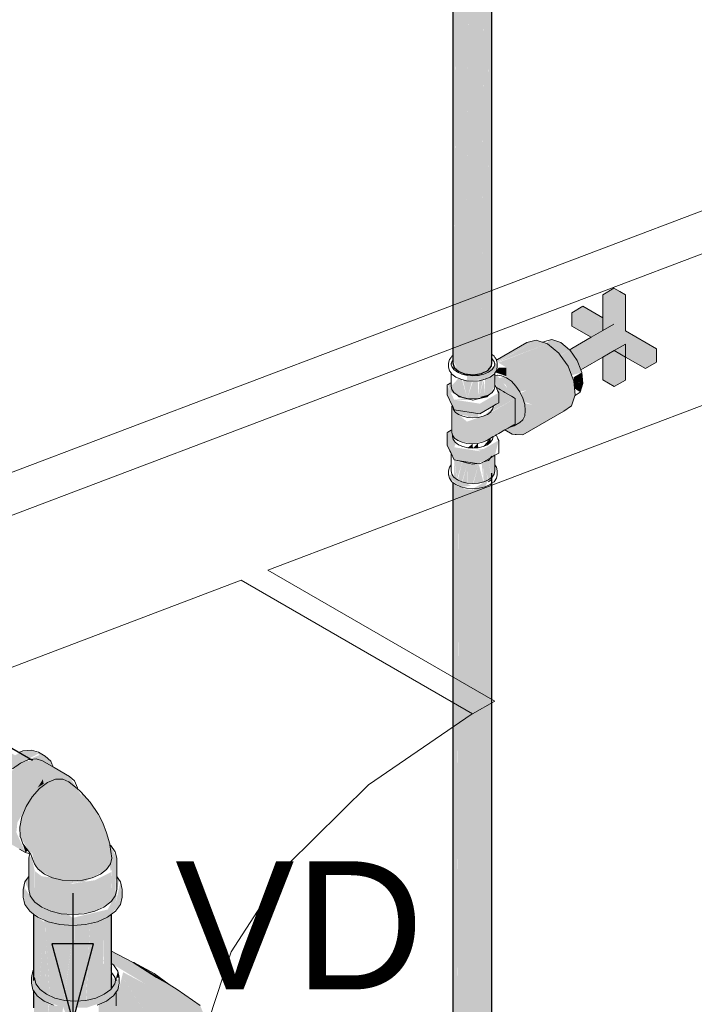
# Model space of a CAD drawing. Header units: millimetres. Extents: x 567 to 934, y -1 to 364.
# Tile 586 of 656: x 759.69 to 760.75, y 67.69 to 69.23. Entities that reach past the tile are written whole.
import ezdxf

# ---------------------------------------------------------------- set-up
doc = ezdxf.new("R2010")
doc.units = ezdxf.units.MM
doc.header["$MEASUREMENT"] = 0
doc.linetypes.add('NULL', pattern=[0])
for name, color, linetype, lineweight in [('A-ANNO-SYMB', 7, 'Continuous', 9), ('A-WALL', 7, 'Continuous', 25), ('AF-Condutos', 140, 'Continuous', 25), ('AF-Conexões', 152, 'Continuous', 18), ('AF-Registro', 253, 'Continuous', 18), ('AF-Sentido conduto', 140, 'Continuous', 30), ('ARQ-ESQUAD', 7, 'Continuous', 25), ('C-PROP-LINE', 7, 'Continuous', 25), ('Textos', 7, 'Continuous', 9)]:
    doc.layers.add(name, color=color, linetype=linetype, lineweight=lineweight)
doc.styles.add('Arial', font='arial.ttf')

msp = doc.modelspace()

# ---------------------------------------------------------------- hatches: boundary and pattern name
at = {"layer": 'AF-Condutos', "linetype": 'Continuous'}
for points in [[(760.3686, 68.6996), (760.3776, 68.6819), (760.3776, 70.3299), (760.3707, 68.7086), (760.3706, 70.3361)], [(760.4288, 68.6899), (760.4288, 70.3379), (760.4231, 68.713), (760.423, 70.3313), (760.4131, 68.6787)], [(760.3686, 70.3259), (760.3686, 68.6954), (760.3706, 70.3248)], [(760.3707, 68.7086), (760.3775, 70.322), (760.3706, 70.3251)], [(760.3776, 68.6819), (760.3882, 68.6779), (760.3882, 70.3259)], [(760.3776, 70.3218), (760.3776, 68.6819), (760.3882, 70.3173)], [(760.4008, 68.6768), (760.4008, 70.3248), (760.3882, 68.6781)], [(760.4008, 68.6768), (760.4131, 68.6787), (760.4131, 70.3267)], [(760.4229, 70.3223), (760.4131, 70.32), (760.4131, 68.6787)], [(760.4231, 68.7111), (760.4287, 70.3255), (760.423, 70.3212)], [(760.4288, 68.6899), (760.4294, 70.326), (760.4288, 70.3255)], [(760.4294, 68.6972), (760.4294, 70.326), (760.4288, 68.7126)], [(760.3882, 70.3176), (760.3882, 68.6779), (760.4007, 70.3163)], [(760.4131, 70.3195), (760.4008, 70.3185), (760.4008, 68.6768)], [(757.9085, 69.1161), (757.8929, 69.1175), (757.875, 69.1093), (757.8579, 69.093), (759.6615, 68.0516), (757.953, 69.0631), (759.6786, 68.068), (757.9342, 69.0932), (759.6966, 68.0761)], [(757.9085, 69.1161), (757.9363, 69.0999), (759.7121, 68.0747)], [(757.9342, 69.0932), (759.6649, 68.0761), (759.6966, 68.0761)], [(760.4294, 66.2752), (760.4294, 68.5232), (760.4288, 66.2935)], [(760.3686, 66.2735), (760.3707, 66.2902), (760.3706, 68.5141)], [(760.3686, 66.2734), (760.3706, 68.5071), (760.3686, 68.5086)], [(760.3706, 66.2717), (760.3776, 66.2599), (760.4008, 66.2548), (760.4011, 66.313), (760.4008, 68.5028), (760.3885, 66.3035), (760.3882, 68.5039), (760.3777, 66.2954), (760.3776, 68.5079)], [(760.4134, 66.3223), (760.4131, 68.5047), (760.4008, 66.2548), (760.423, 66.2613), (760.423, 68.5093)], [(760.423, 66.2613), (760.4288, 66.2679), (760.4288, 68.5159)], [(760.423, 66.2613), (760.4232, 66.3296), (760.423, 68.5093)], [(760.4288, 66.2679), (760.4294, 68.5074), (760.4288, 68.5069)], [(760.3706, 68.5064), (760.3707, 66.2902), (760.3775, 68.5019)], [(760.3776, 68.5026), (760.3777, 66.2954), (760.3882, 68.4986)], [(760.3882, 68.498), (760.3885, 66.3035), (760.4008, 68.4971)], [(760.4131, 68.4999), (760.4008, 68.499), (760.4011, 66.313)], [(760.423, 68.5028), (760.4131, 68.5005), (760.4134, 66.3223)], [(760.4288, 68.5062), (760.423, 68.5037), (760.4232, 66.3296)], [(759.7308, 67.8257), (759.7317, 67.8368), (759.7178, 67.8492)], [(759.7138, 67.6709), (759.7186, 67.6669), (759.7253, 67.6497), (759.753, 67.638), (759.753, 67.8193), (759.752, 67.8195), (759.739, 67.7078), (759.7515, 67.6916), (759.7383, 67.6947), (759.7341, 67.6648), (759.7317, 67.8254), (759.7308, 67.8257), (759.7227, 67.7194), (759.7317, 67.699), (759.7216, 67.7062), (759.7261, 67.7647), (759.7182, 67.832), (759.7144, 67.8349), (759.7141, 67.7515), (759.7162, 67.7285)], [(759.7261, 67.7647), (759.7306, 67.8227), (759.7182, 67.832)], [(759.8354, 67.7191), (759.8355, 67.8348), (759.8228, 67.8274), (759.8226, 67.7837), (759.8247, 67.7104), (759.8324, 67.7162), (759.8341, 67.7591)], [(759.7388, 67.7079), (759.7324, 67.8242), (759.7318, 67.8253)], [(759.7341, 67.6648), (759.7389, 67.7064), (759.7318, 67.8253)], [(759.739, 67.7078), (759.752, 67.8195), (759.7323, 67.8251)], [(759.753, 67.6374), (759.7769, 67.8172), (759.7532, 67.819)], [(759.7602, 67.6893), (759.7782, 67.6472), (759.7782, 67.8175), (759.777, 67.8175), (759.7616, 67.7007), (759.7652, 67.6889)], [(759.7863, 67.6987), (759.8014, 67.8193), (759.7783, 67.8176), (759.7782, 67.6993)], [(759.7956, 67.7005), (759.8022, 67.8206), (759.8015, 67.8204), (759.7864, 67.6998)], [(759.8028, 67.701), (759.8028, 67.8207), (759.8023, 67.8206), (759.7959, 67.7005)], [(759.8223, 67.7091), (759.8226, 67.8273), (759.8028, 67.8207), (759.8028, 67.7022)], [(759.8242, 67.71), (759.8226, 67.7678), (759.8226, 67.7093)]]:
    msp.add_hatch(color=151, dxfattribs=at).paths.add_polyline_path(points)
at = {"layer": 'AF-Conexões', "linetype": 'Continuous'}
for points in [[(759.6463, 67.9561), (759.639, 67.9833), (759.6463, 68.0191), (759.6663, 68.0537), (759.6936, 68.0708), (759.7208, 68.0852), (759.7408, 68.0736), (759.7321, 68.0817), (759.7105, 68.0912), (759.6973, 68.0899), (759.6691, 68.0736), (759.6559, 68.0597), (759.6446, 68.0431), (759.6359, 68.0251), (759.6305, 68.0067), (759.6286, 67.9893), (759.6359, 67.9621)], [(759.6593, 67.9555), (759.7012, 67.9313), (759.687, 67.9626), (759.6886, 67.9781), (759.7012, 68.0104), (759.7229, 68.0375), (759.7021, 68.0031), (759.6956, 67.9868), (759.6924, 67.9709), (759.6929, 67.9565), (759.7077, 67.9311), (759.7287, 67.9299), (759.7107, 67.9353), (759.7151, 67.9138), (759.7212, 67.9052), (759.7435, 67.892), (759.7265, 67.8942), (759.7711, 67.8836), (759.7932, 67.8855), (759.8279, 67.9047), (759.836, 67.9226), (759.8328, 67.9432), (759.8219, 67.9774), (759.8022, 68.0097), (759.7876, 68.0249), (759.7898, 68.0182), (759.7698, 68.05), (759.746, 68.0638), (759.7178, 68.0773), (759.6936, 68.0708), (759.6693, 68.0493), (759.6516, 68.0186), (759.6405, 67.9871), (759.6431, 67.9682)], [(759.7447, 68.0645), (759.7408, 68.0736), (759.7235, 68.0836), (759.7051, 68.0761)], [(759.7462, 68.0621), (759.7279, 68.0742), (759.7178, 68.0773)], [(759.6967, 67.9943), (759.7051, 68.0761), (759.6894, 68.0641)], [(759.7229, 68.0375), (759.7012, 68.0104), (759.6886, 67.9781)], [(759.7283, 68.0454), (759.7204, 68.0326), (759.7296, 68.0385)], [(759.7051, 67.9344), (759.6969, 67.945), (759.7012, 67.9313)], [(759.8344, 67.942), (759.8344, 67.9149), (759.8235, 67.9502), (759.8344, 67.9025), (759.8412, 67.912)], [(759.8436, 67.8738), (759.8436, 67.9222), (759.8344, 67.942), (759.8412, 67.912), (759.8358, 67.9045), (759.8344, 67.8541), (759.8412, 67.8636), (759.8425, 67.8952)], [(759.7064, 67.8738), (759.7077, 67.8955), (759.7087, 67.8636), (759.7156, 67.854), (759.7156, 67.9024), (759.7107, 67.9256), (759.7064, 67.9222)], [(759.847, 67.8889), (759.8436, 67.8937), (759.8412, 67.8636), (759.8295, 67.8423), (759.775, 67.8293), (759.7204, 67.8423), (759.7138, 67.8566), (759.7115, 67.8512), (759.7004, 67.8623), (759.7004, 67.8854), (759.6978, 67.8738), (759.7004, 67.8503), (759.7081, 67.8396), (759.7364, 67.8233), (759.755, 67.8188), (759.775, 67.8173), (759.7949, 67.8188), (759.8136, 67.8233), (759.8295, 67.8303), (759.8495, 67.8503), (759.8521, 67.8618), (759.8495, 67.8854), (759.8418, 67.8516)], [(759.7064, 67.8933), (759.7004, 67.8854), (759.7064, 67.8726)], [(759.7077, 67.8958), (759.7064, 67.8738), (759.7087, 67.8636)], [(759.8093, 67.888), (759.775, 67.8827), (759.7265, 67.8942), (759.7161, 67.9021), (759.7156, 67.854), (759.7407, 67.8396), (759.775, 67.8343), (759.8093, 67.8396), (759.8344, 67.8541), (759.8354, 67.9009)], [(759.7004, 67.8751), (759.7004, 67.8623), (759.7115, 67.8512), (759.7138, 67.8565)], [(759.7139, 67.8564), (759.7204, 67.8423), (759.775, 67.8293), (759.7677, 67.8348), (759.7279, 67.8452)]]:
    msp.add_hatch(color=161, dxfattribs=at).paths.add_polyline_path(points)
at = {"layer": 'AF-Registro', "linetype": 'Continuous'}
for points in [[(760.6025, 68.7456), (760.5509, 68.7158), (760.5685, 68.6844), (760.6205, 68.7144), (760.669, 68.6864), (760.6864, 68.6964), (760.6864, 68.7172), (760.6379, 68.7452), (760.6379, 68.8012), (760.6199, 68.8116), (760.6025, 68.8016)], [(760.6025, 68.7656), (760.5714, 68.7836), (760.554, 68.7736), (760.6025, 68.7604)], [(760.6025, 68.7456), (760.6199, 68.7556), (760.554, 68.7736), (760.554, 68.7632), (760.6025, 68.7248)], [(760.5873, 68.7369), (760.554, 68.7632), (760.554, 68.7528), (760.5845, 68.7352)], [(760.4508, 68.5912), (760.4612, 68.5839), (760.4776, 68.5829), (760.5417, 68.6199), (760.5538, 68.6284), (760.4953, 68.6079), (760.4934, 68.6297), (760.483, 68.6318), (760.4669, 68.659), (760.4522, 68.672), (760.4533, 68.647), (760.4559, 68.6455), (760.4641, 68.662), (760.473, 68.6501), (760.4844, 68.6529), (760.5575, 68.6667), (760.5485, 68.6899), (760.5362, 68.7073), (760.5163, 68.725), (760.4394, 68.6957), (760.4522, 68.688), (760.4522, 68.6745), (760.4355, 68.6701), (760.4508, 68.6613), (760.4593, 68.6435), (760.4653, 68.6401), (760.4657, 68.6005)], [(760.4987, 68.7309), (760.4369, 68.6988), (760.4375, 68.6963)], [(760.4369, 68.6988), (760.4987, 68.7309), (760.4841, 68.7271)], [(760.4987, 68.7309), (760.4376, 68.6957), (760.5163, 68.725)], [(760.5143, 68.7267), (760.5234, 68.7192), (760.5371, 68.727), (760.523, 68.7317)], [(760.5362, 68.7073), (760.5511, 68.7154), (760.5371, 68.727), (760.5234, 68.7192)], [(760.6205, 68.7144), (760.6025, 68.7248), (760.6205, 68.6584), (760.6379, 68.6684), (760.6379, 68.7244)], [(760.5481, 68.6904), (760.5628, 68.6989), (760.5511, 68.7154), (760.5364, 68.7069)], [(760.6025, 68.704), (760.6025, 68.6688), (760.6205, 68.6584), (760.6074, 68.7069)], [(760.3673, 68.6946), (760.3692, 68.6863), (760.3869, 68.6768)], [(760.4365, 68.683), (760.4378, 68.6948), (760.417, 68.6777), (760.391, 68.6757), (760.39, 68.6675), (760.4188, 68.6697)], [(760.3948, 68.6771), (760.4165, 68.6992), (760.391, 68.7027)], [(760.57, 68.6804), (760.5628, 68.6989), (760.5482, 68.6905), (760.5539, 68.6759)], [(760.4342, 68.6588), (760.4342, 68.6797), (760.4189, 68.6697), (760.417, 68.6431), (760.4241, 68.6448)], [(760.4347, 68.6805), (760.4522, 68.6745), (760.4522, 68.688), (760.44, 68.6879)], [(760.5576, 68.6665), (760.57, 68.6804), (760.5569, 68.6728)], [(760.5575, 68.6664), (760.5715, 68.663), (760.57, 68.6804)], [(760.3597, 68.6453), (760.3705, 68.6379), (760.3597, 68.661)], [(760.3644, 68.6638), (760.361, 68.6618), (760.3651, 68.6495), (760.3852, 68.6401)], [(760.3656, 68.6588), (760.3667, 68.6537), (760.3827, 68.6417), (760.3827, 68.6689), (760.3774, 68.6712)], [(760.3827, 68.6693), (760.3827, 68.6417), (760.391, 68.6397)], [(760.3843, 68.6679), (760.391, 68.6397), (760.391, 68.6673)], [(760.391, 68.6397), (760.3985, 68.6669), (760.391, 68.6674)], [(760.4073, 68.6673), (760.3999, 68.6668), (760.391, 68.6397), (760.4087, 68.6397)], [(760.4087, 68.6397), (760.4154, 68.6679), (760.4136, 68.6684)], [(760.4135, 68.6678), (760.4097, 68.6675), (760.4087, 68.6397)], [(760.417, 68.6431), (760.4168, 68.6692), (760.4091, 68.6412)], [(760.4375, 68.676), (760.4342, 68.675), (760.44, 68.6329), (760.4158, 68.6119), (760.4657, 68.6398)], [(760.5538, 68.6284), (760.559, 68.6441), (760.5575, 68.6667), (760.4844, 68.6529), (760.4752, 68.6487), (760.4805, 68.6345), (760.4934, 68.6297), (760.4953, 68.6079)], [(760.5715, 68.663), (760.5576, 68.6663), (760.5584, 68.6554)], [(760.5671, 68.6497), (760.5715, 68.663), (760.5584, 68.6554)], [(760.3597, 68.6453), (760.3705, 68.6221), (760.4106, 68.6159), (760.44, 68.6486), (760.4106, 68.6316), (760.3705, 68.6379)], [(760.4325, 68.653), (760.3875, 68.6405), (760.4263, 68.6465)], [(760.44, 68.6329), (760.44, 68.6486), (760.4106, 68.6159)], [(760.3852, 68.6401), (760.3705, 68.6379), (760.3998, 68.6371)], [(760.4657, 68.5998), (760.4657, 68.6398), (760.4215, 68.6142), (760.4213, 68.5742), (760.4317, 68.5858), (760.4369, 68.5964), (760.4213, 68.5742)], [(760.368, 68.5824), (760.3762, 68.5742), (760.3988, 68.5688), (760.4213, 68.5742), (760.4213, 68.6142), (760.3905, 68.6036), (760.368, 68.6224)], [(760.3691, 68.6231), (760.3774, 68.6148), (760.4081, 68.6101), (760.4081, 68.6163)], [(760.3928, 68.6098), (760.4093, 68.6161), (760.3875, 68.6195)], [(760.3658, 68.5903), (760.3608, 68.5874), (760.3597, 68.567), (760.3705, 68.5439), (760.3705, 68.5636), (760.3734, 68.5699)], [(760.3991, 68.5688), (760.3916, 68.5628), (760.3999, 68.5622)], [(760.4076, 68.5696), (760.3999, 68.5622), (760.4081, 68.5628)], [(760.44, 68.5744), (760.4106, 68.5574), (760.4106, 68.5396), (760.4342, 68.5512)], [(760.4274, 68.5714), (760.4274, 68.5786), (760.4158, 68.5647)], [(760.3705, 68.5439), (760.4106, 68.5376), (760.4106, 68.5574), (760.3705, 68.5636)], [(760.4166, 68.5609), (760.4046, 68.5597), (760.4306, 68.5535)], [(760.3702, 68.5439), (760.3702, 68.5171), (760.3751, 68.5102)], [(760.3707, 68.5434), (760.3751, 68.5134), (760.3827, 68.5397)], [(760.3827, 68.5397), (760.3763, 68.5127), (760.3827, 68.5098), (760.391, 68.5377), (760.3918, 68.5077), (760.3999, 68.5072), (760.4087, 68.5377)], [(760.434, 68.5265), (760.4342, 68.5512), (760.4134, 68.5393), (760.4163, 68.5095), (760.417, 68.5367), (760.4241, 68.513), (760.429, 68.5167), (760.4241, 68.5428), (760.4296, 68.5469), (760.4296, 68.5171)], [(760.417, 68.5397), (760.417, 68.5098), (760.4234, 68.5127)], [(760.4294, 68.5169), (760.4294, 68.5468), (760.4241, 68.5428)], [(760.391, 68.5377), (760.3835, 68.5096), (760.391, 68.5078)], [(760.4087, 68.5377), (760.4003, 68.5058), (760.4162, 68.5096)], [(760.3632, 68.5213), (760.3632, 68.5152), (760.3809, 68.5018), (760.3967, 68.5033)], [(760.4241, 68.513), (760.3999, 68.4989), (760.4188, 68.5018)], [(759.8882, 67.4907), (759.9592, 67.4672), (759.9662, 67.4682), (759.9836, 67.4782), (759.9878, 67.484), (759.9951, 67.5141), (759.9987, 67.547), (759.9988, 67.5823), (759.9954, 67.6193), (759.9883, 67.6577), (759.974, 67.6925), (759.9381, 67.7176), (759.9058, 67.7363), (759.8693, 67.7596), (759.8355, 67.7771), (759.8355, 67.7581), (759.8883, 67.7262), (759.9804, 67.5257)], [(759.8736, 67.6578), (759.8792, 67.6247), (759.888, 67.6374), (759.8945, 67.6118), (759.9067, 67.6341), (759.8154, 67.7683), (759.8156, 67.5326)], [(759.8201, 67.7656), (759.8355, 67.7442), (759.8355, 67.751)], [(759.9257, 67.7253), (759.9021, 67.7427), (759.8706, 67.7595)], [(759.7129, 67.7462), (759.7105, 67.736), (759.7129, 67.7172), (759.7306, 67.6995), (759.7614, 67.6892), (759.7969, 67.6892), (759.8276, 67.6995), (759.8256, 67.7058), (759.8355, 67.7054), (759.8383, 67.7159), (759.8428, 67.7137), (759.8477, 67.736), (759.8242, 67.71), (759.7956, 67.7005), (759.7626, 67.7005), (759.7341, 67.71), (759.7176, 67.7265)], [(759.8428, 67.736), (759.8477, 67.736), (759.8454, 67.7462)], [(759.8477, 67.7208), (759.9804, 67.5257), (759.9594, 67.5714), (759.8557, 67.7317), (759.8939, 67.7141), (759.8883, 67.7262), (759.8536, 67.7445)], [(759.8557, 67.7318), (759.9594, 67.5714), (759.8939, 67.7141), (759.8559, 67.7325)], [(759.8428, 67.6911), (759.8276, 67.6995), (759.8242, 67.6722), (759.8296, 67.6631), (759.8242, 67.6494), (759.8406, 67.6659)]]:
    msp.add_hatch(color=254, dxfattribs=at).paths.add_polyline_path(points)

# ---------------------------------------------------------------- linework, layer by layer
at = {"layer": 'A-ANNO-SYMB', "color": 8, "linetype": 'Continuous', "lineweight": 5}
msp.add_line((756.3456, 67.2611), (763.6448, 70.0266), dxfattribs=at)
at = {"layer": 'A-WALL', "color": 8, "lineweight": 5}
for p, q in [((764.0017, 70.0948), (756.4157, 67.2206)), ((760.0796, 68.372), (763.866, 69.8065)), ((760.4338, 68.1674), (760.0796, 68.372)), ((757.0372, 67.2193), (760.0378, 68.3561)), ((760.0378, 68.3561), (760.3992, 68.1474)), ((760.3992, 68.1474), (760.4338, 68.1674))]:
    msp.add_line(p, q, dxfattribs=at)
at = {"layer": 'AF-Condutos'}
for p, q in [((760.3686, 70.3259), (760.3686, 68.6954)), ((760.4294, 68.7128), (760.4294, 70.326)), ((759.7121, 68.0747), (757.9363, 69.1)), ((760.4294, 68.7083), (760.4294, 68.7128)), ((760.4294, 68.7019), (760.4294, 68.7083)), ((760.3686, 68.6954), (760.3706, 68.6881)), ((760.4288, 68.6899), (760.4293, 68.6954)), ((760.4293, 68.6954), (760.4294, 68.6972)), ((760.4294, 68.6987), (760.4294, 68.7019)), ((760.4294, 68.6972), (760.4294, 68.6987)), ((760.3706, 68.6881), (760.3776, 68.6819)), ((760.3776, 68.6819), (760.3882, 68.6779)), ((760.3882, 68.6779), (760.3889, 68.6779)), ((760.3889, 68.6779), (760.3915, 68.6776)), ((760.3915, 68.6776), (760.4008, 68.6768)), ((760.4008, 68.6768), (760.4131, 68.6787)), ((760.4131, 68.6787), (760.423, 68.6833)), ((760.423, 68.6833), (760.4288, 68.6899)), ((760.4294, 66.2926), (760.4294, 68.5232)), ((760.3686, 68.5086), (760.3686, 66.2734)), ((759.7138, 67.8353), (759.7138, 67.7503)), ((759.8355, 67.7771), (759.8355, 67.8348)), ((759.8355, 67.7581), (759.8355, 67.7771)), ((759.8355, 67.7442), (759.8355, 67.7581)), ((759.7138, 67.7503), (759.7138, 67.7475)), ((759.7138, 67.7475), (759.7138, 67.7431)), ((759.7138, 67.7431), (759.7138, 67.7317)), ((759.8355, 67.7192), (759.8355, 67.7442)), ((759.7138, 67.7159), (759.7138, 67.6887))]:
    msp.add_line(p, q, dxfattribs=at)
at = {"layer": 'AF-Conexões'}
for p, q in [((759.6973, 68.0899), (759.6908, 68.0871)), ((759.7105, 68.0912), (759.6973, 68.0899)), ((759.7178, 68.0773), (759.7091, 68.0765)), ((759.7218, 68.0877), (759.7105, 68.0912)), ((759.7279, 68.0742), (759.7178, 68.0773)), ((759.7321, 68.0817), (759.7218, 68.0877)), ((759.7408, 68.0736), (759.7321, 68.0817)), ((759.6936, 68.0708), (759.681, 68.0617)), ((759.7061, 68.0762), (759.6936, 68.0708)), ((759.7091, 68.0765), (759.7061, 68.0762)), ((759.745, 68.0643), (759.7279, 68.0742)), ((759.7426, 68.0697), (759.7408, 68.0736)), ((759.745, 68.0643), (759.7426, 68.0697)), ((759.746, 68.0638), (759.745, 68.0643)), ((759.7698, 68.05), (759.746, 68.0638)), ((759.7775, 68.0429), (759.7698, 68.05)), ((759.723, 68.0311), (759.7115, 68.0183)), ((759.7355, 68.0405), (759.723, 68.0311)), ((759.748, 68.0456), (759.7355, 68.0405)), ((759.7594, 68.0459), (759.748, 68.0456)), ((759.7688, 68.0416), (759.7594, 68.0459)), ((759.7825, 68.0304), (759.7688, 68.0416)), ((759.7823, 68.0322), (759.7775, 68.0429)), ((759.7825, 68.0304), (759.7823, 68.0322)), ((759.7115, 68.0183), (759.7021, 68.0031)), ((759.7835, 68.0296), (759.7825, 68.0304)), ((759.785, 68.0284), (759.7835, 68.0296)), ((759.7877, 68.0262), (759.785, 68.0284)), ((759.8022, 68.0097), (759.7877, 68.0262)), ((759.7021, 68.0031), (759.6956, 67.9868)), ((759.815, 67.9904), (759.8022, 68.0097)), ((759.6956, 67.9868), (759.6924, 67.9709)), ((759.8219, 67.9774), (759.815, 67.9904)), ((759.6924, 67.9709), (759.6929, 67.9565)), ((759.8277, 67.9621), (759.8219, 67.9774)), ((759.6929, 67.9565), (759.6943, 67.9524)), ((759.8329, 67.9448), (759.8277, 67.9621)), ((759.6943, 67.9524), (759.6969, 67.945)), ((759.6969, 67.945), (759.7077, 67.9311)), ((759.8331, 67.943), (759.8329, 67.9448)), ((759.836, 67.9226), (759.8331, 67.943)), ((759.8344, 67.942), (759.8331, 67.943)), ((759.8412, 67.9325), (759.8344, 67.942)), ((759.6919, 67.9366), (759.7012, 67.9313)), ((759.7012, 67.9313), (759.7066, 67.9296)), ((759.7077, 67.9278), (759.7064, 67.9222)), ((759.7066, 67.9296), (759.708, 67.9292)), ((759.7077, 67.9311), (759.7082, 67.9304)), ((759.708, 67.9292), (759.7077, 67.9278)), ((759.7082, 67.9304), (759.708, 67.9292)), ((759.7082, 67.9304), (759.7095, 67.9288)), ((759.7095, 67.9288), (759.7095, 67.9287)), ((759.7095, 67.9287), (759.7098, 67.928)), ((759.7098, 67.928), (759.7151, 67.9138)), ((759.8436, 67.9222), (759.8412, 67.9325)), ((759.7064, 67.9222), (759.7064, 67.8948)), ((759.7151, 67.9138), (759.7181, 67.9095)), ((759.7181, 67.9095), (759.7212, 67.9052)), ((759.8279, 67.9047), (759.834, 67.9134)), ((759.834, 67.9134), (759.836, 67.9226)), ((759.8436, 67.8948), (759.8436, 67.9222)), ((759.7064, 67.8937), (759.703, 67.8889)), ((759.7064, 67.8948), (759.7064, 67.8937)), ((759.7064, 67.8937), (759.7064, 67.8738)), ((759.7212, 67.9052), (759.7309, 67.8977)), ((759.7309, 67.8977), (759.7435, 67.892)), ((759.8053, 67.8917), (759.8181, 67.8973)), ((759.8181, 67.8973), (759.8279, 67.9047)), ((759.8436, 67.8937), (759.8436, 67.8948)), ((759.8436, 67.8738), (759.8436, 67.8937)), ((759.847, 67.8889), (759.8436, 67.8937)), ((759.7004, 67.8854), (759.6978, 67.8738)), ((759.703, 67.8889), (759.7004, 67.8854)), ((759.7435, 67.892), (759.7584, 67.8883)), ((759.7584, 67.8883), (759.7744, 67.887)), ((759.7744, 67.887), (759.7904, 67.8882)), ((759.7904, 67.8882), (759.8053, 67.8917)), ((759.8495, 67.8854), (759.847, 67.8889)), ((759.8521, 67.8738), (759.8495, 67.8854)), ((759.6978, 67.8738), (759.6978, 67.8618)), ((759.6978, 67.8618), (759.7004, 67.8503)), ((759.7064, 67.8738), (759.7087, 67.8636)), ((759.7087, 67.8636), (759.7138, 67.8565)), ((759.8355, 67.8556), (759.8412, 67.8636)), ((759.8412, 67.8636), (759.8436, 67.8738)), ((759.8495, 67.8503), (759.8521, 67.8618)), ((759.8521, 67.8618), (759.8521, 67.8738)), ((759.7004, 67.8503), (759.7081, 67.8396)), ((759.7138, 67.8565), (759.7156, 67.854)), ((759.7156, 67.854), (759.7265, 67.8458)), ((759.8235, 67.8458), (759.8344, 67.8541)), ((759.8344, 67.8541), (759.8355, 67.8556)), ((759.8418, 67.8396), (759.8495, 67.8503)), ((759.7081, 67.8396), (759.7138, 67.8353)), ((759.7138, 67.8353), (759.7204, 67.8303)), ((759.7265, 67.8458), (759.7407, 67.8396)), ((759.7407, 67.8396), (759.7572, 67.8356)), ((759.7572, 67.8356), (759.775, 67.8343)), ((759.775, 67.8343), (759.7927, 67.8356)), ((759.7927, 67.8356), (759.8093, 67.8396)), ((759.8093, 67.8396), (759.8235, 67.8458)), ((759.8295, 67.8303), (759.8355, 67.8348)), ((759.8355, 67.8348), (759.8418, 67.8396)), ((759.7204, 67.8303), (759.7364, 67.8233)), ((759.7364, 67.8233), (759.755, 67.8188)), ((759.755, 67.8188), (759.775, 67.8173)), ((759.775, 67.8173), (759.7949, 67.8188)), ((759.7949, 67.8188), (759.8136, 67.8233)), ((759.8136, 67.8233), (759.8295, 67.8303))]:
    msp.add_line(p, q, dxfattribs=at)
at = {"layer": 'AF-Registro'}
for p, q in [((760.6199, 68.8116), (760.6025, 68.8016)), ((760.6025, 68.8016), (760.6025, 68.7656)), ((760.6289, 68.8064), (760.6199, 68.8116)), ((760.6379, 68.8012), (760.6289, 68.8064)), ((760.6379, 68.7452), (760.6379, 68.8012)), ((760.5714, 68.7836), (760.554, 68.7736)), ((760.6025, 68.7656), (760.5714, 68.7836)), ((760.554, 68.7736), (760.554, 68.7632)), ((760.554, 68.7632), (760.554, 68.7528)), ((760.6025, 68.7656), (760.6025, 68.7456)), ((760.6025, 68.7456), (760.6199, 68.7556)), ((760.554, 68.7528), (760.5845, 68.7352)), ((760.6025, 68.7456), (760.5845, 68.7352)), ((760.6864, 68.7172), (760.6379, 68.7452)), ((760.4841, 68.7271), (760.4383, 68.7006)), ((760.4987, 68.7309), (760.4841, 68.7271)), ((760.508, 68.7278), (760.4987, 68.7309)), ((760.5091, 68.7274), (760.508, 68.7278)), ((760.5113, 68.7287), (760.5091, 68.7274)), ((760.5163, 68.725), (760.5091, 68.7274)), ((760.523, 68.7317), (760.5113, 68.7287)), ((760.5339, 68.7105), (760.5163, 68.725)), ((760.5371, 68.727), (760.523, 68.7317)), ((760.5508, 68.7158), (760.5371, 68.727)), ((760.5845, 68.7352), (760.554, 68.7176)), ((760.6379, 68.7244), (760.6205, 68.7144)), ((760.6379, 68.6684), (760.6379, 68.7244)), ((760.3686, 68.707), (760.367, 68.7058)), ((760.4304, 68.7076), (760.4294, 68.7083)), ((760.4327, 68.7058), (760.4304, 68.7076)), ((760.5362, 68.7073), (760.5339, 68.7105)), ((760.5485, 68.6899), (760.5362, 68.7073)), ((760.5511, 68.7154), (760.5508, 68.7158)), ((760.5509, 68.7158), (760.5508, 68.7158)), ((760.554, 68.7176), (760.5509, 68.7158)), ((760.5628, 68.6989), (760.5511, 68.7154)), ((760.6025, 68.704), (760.6205, 68.7144)), ((760.6205, 68.7144), (760.6379, 68.7044)), ((760.6864, 68.7068), (760.6864, 68.7172)), ((760.6864, 68.6964), (760.6864, 68.7068)), ((760.3632, 68.7005), (760.3619, 68.6948)), ((760.3619, 68.6948), (760.3619, 68.6887)), ((760.3656, 68.7038), (760.3632, 68.7005)), ((760.367, 68.7058), (760.3656, 68.7038)), ((760.3659, 68.6933), (760.3656, 68.6948)), ((760.3656, 68.6948), (760.3656, 68.6918)), ((760.3667, 68.697), (760.3659, 68.6933)), ((760.3663, 68.6918), (760.3659, 68.6933)), ((760.3667, 68.6897), (760.3663, 68.6918)), ((760.3678, 68.6984), (760.3667, 68.697)), ((760.3686, 68.6996), (760.3678, 68.6984)), ((760.4298, 68.7014), (760.4296, 68.7017)), ((760.4319, 68.6984), (760.4298, 68.7014)), ((760.4327, 68.6974), (760.4319, 68.6984)), ((760.4342, 68.7038), (760.4327, 68.7058)), ((760.433, 68.697), (760.4327, 68.6974)), ((760.4338, 68.6933), (760.433, 68.697)), ((760.4335, 68.6918), (760.433, 68.6897)), ((760.4338, 68.6933), (760.4335, 68.6918)), ((760.4342, 68.6948), (760.4338, 68.6933)), ((760.4365, 68.7005), (760.4342, 68.7038)), ((760.4342, 68.6918), (760.4342, 68.6948)), ((760.4367, 68.6997), (760.4365, 68.7005)), ((760.4383, 68.7006), (760.4367, 68.6997)), ((760.4378, 68.6948), (760.4367, 68.6997)), ((760.4378, 68.6887), (760.4378, 68.6948)), ((760.5685, 68.6844), (760.5628, 68.6989)), ((760.572, 68.6864), (760.6025, 68.704)), ((760.6025, 68.704), (760.6025, 68.6688)), ((760.6379, 68.7044), (760.669, 68.6864)), ((760.669, 68.6864), (760.6864, 68.6964)), ((760.3619, 68.6887), (760.3632, 68.683)), ((760.3632, 68.683), (760.3656, 68.6797)), ((760.3656, 68.6797), (760.367, 68.6777)), ((760.3656, 68.6797), (760.3656, 68.6644)), ((760.3702, 68.6849), (760.3667, 68.6897)), ((760.367, 68.6777), (760.373, 68.6732)), ((760.3756, 68.6808), (760.3702, 68.6849)), ((760.3827, 68.6777), (760.3756, 68.6808)), ((760.3868, 68.6767), (760.3827, 68.6777)), ((760.391, 68.6757), (760.3868, 68.6767)), ((760.4034, 68.6758), (760.3915, 68.6776)), ((760.417, 68.6777), (760.4087, 68.6757)), ((760.4241, 68.6808), (760.417, 68.6777)), ((760.4296, 68.6849), (760.4241, 68.6808)), ((760.4267, 68.6732), (760.4327, 68.6777)), ((760.433, 68.6897), (760.4296, 68.6849)), ((760.4327, 68.6777), (760.4342, 68.6797)), ((760.4342, 68.6797), (760.4365, 68.683)), ((760.4342, 68.6763), (760.4342, 68.6797)), ((760.4342, 68.6757), (760.4342, 68.6763)), ((760.4365, 68.683), (760.4378, 68.6887)), ((760.5539, 68.6759), (760.5485, 68.6899)), ((760.5685, 68.6844), (760.572, 68.6864)), ((760.57, 68.6804), (760.5685, 68.6844)), ((760.5715, 68.663), (760.57, 68.6804)), ((760.361, 68.6618), (760.3597, 68.661)), ((760.3597, 68.661), (760.3597, 68.6453)), ((760.3644, 68.6638), (760.361, 68.6618)), ((760.3656, 68.6644), (760.3644, 68.6638)), ((760.3656, 68.6644), (760.3656, 68.6588)), ((760.373, 68.6732), (760.3774, 68.6712)), ((760.3774, 68.6712), (760.3809, 68.6697)), ((760.3809, 68.6697), (760.39, 68.6675)), ((760.39, 68.6675), (760.3999, 68.6668)), ((760.3999, 68.675), (760.391, 68.6757)), ((760.4056, 68.6755), (760.3999, 68.675)), ((760.3999, 68.6668), (760.4097, 68.6675)), ((760.4087, 68.6757), (760.4056, 68.6755)), ((760.4097, 68.6675), (760.4188, 68.6697)), ((760.4188, 68.6697), (760.4251, 68.6725)), ((760.4251, 68.6725), (760.4267, 68.6732)), ((760.4375, 68.676), (760.4342, 68.675)), ((760.4342, 68.675), (760.4342, 68.6757)), ((760.4342, 68.671), (760.4342, 68.675)), ((760.4342, 68.6613), (760.4342, 68.671)), ((760.4342, 68.6588), (760.4342, 68.6613)), ((760.4345, 68.6605), (760.4342, 68.6613)), ((760.438, 68.6759), (760.4375, 68.676)), ((760.4446, 68.6753), (760.438, 68.6759)), ((760.4522, 68.672), (760.4446, 68.6753)), ((760.4598, 68.6665), (760.4522, 68.672)), ((760.4669, 68.659), (760.4598, 68.6665)), ((760.5575, 68.6667), (760.5539, 68.6759)), ((760.5593, 68.6449), (760.5575, 68.6667)), ((760.5671, 68.6497), (760.5715, 68.663)), ((760.6025, 68.6688), (760.6205, 68.6584)), ((760.6205, 68.6584), (760.6379, 68.6684)), ((760.3597, 68.6453), (760.3673, 68.6289)), ((760.3656, 68.6588), (760.3667, 68.6537)), ((760.3667, 68.6537), (760.3702, 68.6489)), ((760.3702, 68.6489), (760.3756, 68.6448)), ((760.4241, 68.6448), (760.4296, 68.6489)), ((760.4296, 68.6489), (760.433, 68.6537)), ((760.433, 68.6537), (760.434, 68.6581)), ((760.434, 68.6581), (760.4342, 68.6588)), ((760.4358, 68.6577), (760.4345, 68.6605)), ((760.4362, 68.6569), (760.4358, 68.6577)), ((760.4372, 68.6547), (760.4362, 68.6569)), ((760.4365, 68.6567), (760.4362, 68.6569)), ((760.4381, 68.6558), (760.4365, 68.6567)), ((760.4388, 68.6513), (760.4372, 68.6547)), ((760.4384, 68.6556), (760.4381, 68.6558)), ((760.44, 68.6546), (760.4384, 68.6556)), ((760.44, 68.6486), (760.4388, 68.6513)), ((760.4427, 68.6531), (760.44, 68.6546)), ((760.44, 68.6362), (760.44, 68.6486)), ((760.4474, 68.6504), (760.4427, 68.6531)), ((760.4494, 68.6492), (760.4474, 68.6504)), ((760.4497, 68.6491), (760.4494, 68.6492)), ((760.4589, 68.6438), (760.4497, 68.6491)), ((760.473, 68.6501), (760.4669, 68.659)), ((760.4777, 68.6403), (760.473, 68.6501)), ((760.5594, 68.6443), (760.5671, 68.6497)), ((760.3756, 68.6448), (760.3782, 68.6423)), ((760.3756, 68.6448), (760.3827, 68.6417)), ((760.3782, 68.6423), (760.3836, 68.641)), ((760.3827, 68.6417), (760.391, 68.6397)), ((760.3836, 68.641), (760.389, 68.6397)), ((760.389, 68.6397), (760.3945, 68.6384)), ((760.391, 68.6397), (760.3999, 68.639)), ((760.3945, 68.6384), (760.3999, 68.6372)), ((760.3999, 68.639), (760.4087, 68.6397)), ((760.3999, 68.6372), (760.4053, 68.6384)), ((760.4053, 68.6384), (760.4107, 68.6397)), ((760.4087, 68.6397), (760.417, 68.6417)), ((760.4107, 68.6397), (760.4149, 68.6407)), ((760.4181, 68.6434), (760.412, 68.6419)), ((760.4149, 68.6407), (760.4174, 68.6413)), ((760.417, 68.6417), (760.4241, 68.6448)), ((760.4174, 68.6413), (760.4215, 68.6423)), ((760.4241, 68.6448), (760.4181, 68.6434)), ((760.4215, 68.6423), (760.4241, 68.6448)), ((760.4318, 68.6281), (760.436, 68.6306)), ((760.436, 68.6306), (760.44, 68.6329)), ((760.44, 68.6329), (760.44, 68.6362)), ((760.46, 68.6431), (760.4589, 68.6438)), ((760.4657, 68.6398), (760.46, 68.6431)), ((760.4657, 68.6247), (760.4657, 68.6398)), ((760.4806, 68.6304), (760.4777, 68.6403)), ((760.4816, 68.621), (760.4806, 68.6304)), ((760.5538, 68.6284), (760.559, 68.6441)), ((760.559, 68.6441), (760.5593, 68.6449)), ((760.559, 68.6441), (760.5594, 68.6443)), ((760.3673, 68.6289), (760.3669, 68.6272)), ((760.3669, 68.6272), (760.3669, 68.591)), ((760.3673, 68.6289), (760.3682, 68.627)), ((760.3682, 68.627), (760.3705, 68.6221)), ((760.3682, 68.627), (760.3691, 68.6231)), ((760.3691, 68.6231), (760.3697, 68.6223)), ((760.3697, 68.6223), (760.3717, 68.6194)), ((760.3705, 68.6221), (760.4106, 68.6159)), ((760.3717, 68.6194), (760.3723, 68.6186)), ((760.3723, 68.6186), (760.3774, 68.6148)), ((760.3774, 68.6148), (760.3839, 68.6119)), ((760.4106, 68.6159), (760.4318, 68.6281)), ((760.4158, 68.6119), (760.4224, 68.6148)), ((760.4224, 68.6148), (760.4274, 68.6186)), ((760.4274, 68.6186), (760.4306, 68.6231)), ((760.4306, 68.6231), (760.4317, 68.6278)), ((760.4317, 68.6278), (760.4317, 68.6281)), ((760.4657, 68.6002), (760.4657, 68.6247)), ((760.4776, 68.5829), (760.5417, 68.6199)), ((760.4806, 68.6128), (760.4816, 68.621)), ((760.5417, 68.6199), (760.5538, 68.6284)), ((760.3839, 68.6119), (760.3916, 68.6101)), ((760.3916, 68.6101), (760.3999, 68.6094)), ((760.3999, 68.6094), (760.4081, 68.6101)), ((760.4081, 68.6101), (760.4158, 68.6119)), ((760.4638, 68.5987), (760.4657, 68.5998)), ((760.464, 68.5968), (760.473, 68.602)), ((760.4657, 68.5998), (760.4657, 68.6002)), ((760.473, 68.602), (760.4777, 68.6063)), ((760.4777, 68.6063), (760.4806, 68.6128)), ((760.3608, 68.5874), (760.3597, 68.5868)), ((760.3597, 68.5868), (760.3597, 68.567)), ((760.3634, 68.5889), (760.3608, 68.5874)), ((760.3658, 68.5903), (760.3634, 68.5889)), ((760.3661, 68.5905), (760.3658, 68.5903)), ((760.3669, 68.591), (760.3661, 68.5905)), ((760.3669, 68.591), (760.3669, 68.5872)), ((760.3669, 68.5872), (760.368, 68.5824)), ((760.4361, 68.5828), (760.4404, 68.5852)), ((760.4404, 68.5852), (760.4497, 68.5906)), ((760.4497, 68.5906), (760.4549, 68.5936)), ((760.4497, 68.5906), (760.4612, 68.5839)), ((760.4549, 68.5936), (760.4562, 68.5944)), ((760.4562, 68.5944), (760.4572, 68.595)), ((760.4572, 68.595), (760.4638, 68.5987)), ((760.4572, 68.595), (760.4579, 68.5949)), ((760.4579, 68.5949), (760.464, 68.5968)), ((760.4612, 68.5839), (760.4657, 68.5836)), ((760.368, 68.5824), (760.3712, 68.578)), ((760.368, 68.5824), (760.368, 68.5806)), ((760.368, 68.5806), (760.3691, 68.5758)), ((760.3691, 68.5758), (760.3723, 68.5714)), ((760.3712, 68.578), (760.3762, 68.5742)), ((760.3723, 68.5714), (760.3774, 68.5676)), ((760.3762, 68.5742), (760.3828, 68.5713)), ((760.3828, 68.5713), (760.3905, 68.5694)), ((760.3905, 68.5694), (760.3988, 68.5688)), ((760.3988, 68.5688), (760.407, 68.5694)), ((760.407, 68.5694), (760.4147, 68.5713)), ((760.4147, 68.5713), (760.4213, 68.5742)), ((760.4213, 68.5742), (760.4316, 68.5802)), ((760.4224, 68.5676), (760.4274, 68.5714)), ((760.4274, 68.5714), (760.4306, 68.5758)), ((760.4306, 68.5758), (760.4316, 68.5802)), ((760.4316, 68.5802), (760.4317, 68.5802)), ((760.4317, 68.5802), (760.4352, 68.5822)), ((760.4352, 68.5822), (760.4361, 68.5828)), ((760.4369, 68.5811), (760.4361, 68.5828)), ((760.4388, 68.577), (760.4369, 68.5811)), ((760.44, 68.5744), (760.4388, 68.577)), ((760.44, 68.565), (760.44, 68.5744)), ((760.4657, 68.5836), (760.4674, 68.5835)), ((760.4674, 68.5835), (760.4776, 68.5829)), ((760.3597, 68.567), (760.3639, 68.558)), ((760.3639, 68.558), (760.3652, 68.5552)), ((760.3652, 68.5552), (760.3656, 68.5544)), ((760.3656, 68.5544), (760.3705, 68.5439)), ((760.3656, 68.5544), (760.3656, 68.5431)), ((760.3774, 68.5676), (760.3839, 68.5647)), ((760.3839, 68.5647), (760.3916, 68.5628)), ((760.3916, 68.5628), (760.3999, 68.5622)), ((760.3999, 68.5622), (760.4081, 68.5628)), ((760.4081, 68.5628), (760.4158, 68.5647)), ((760.4158, 68.5647), (760.4224, 68.5676)), ((760.4342, 68.5512), (760.44, 68.5546)), ((760.44, 68.5546), (760.44, 68.565)), ((760.3656, 68.5431), (760.3656, 68.536)), ((760.3705, 68.5439), (760.3729, 68.5435)), ((760.3729, 68.5435), (760.3754, 68.5431)), ((760.3754, 68.5431), (760.4057, 68.5384)), ((760.3754, 68.5431), (760.3756, 68.5428)), ((760.3756, 68.5428), (760.3817, 68.5414)), ((760.3817, 68.5414), (760.3877, 68.5399)), ((760.3877, 68.5399), (760.3938, 68.5385)), ((760.3938, 68.5385), (760.3999, 68.537)), ((760.3999, 68.537), (760.4057, 68.5384)), ((760.4057, 68.5384), (760.4106, 68.5376)), ((760.4106, 68.5376), (760.4164, 68.541)), ((760.4164, 68.541), (760.4273, 68.5473)), ((760.4164, 68.541), (760.4241, 68.5428)), ((760.4241, 68.5428), (760.4291, 68.5498)), ((760.4273, 68.5473), (760.4342, 68.5512)), ((760.4342, 68.5431), (760.4342, 68.5512)), ((760.4342, 68.536), (760.4342, 68.5431)), ((760.3632, 68.5326), (760.3619, 68.527)), ((760.3619, 68.527), (760.3619, 68.5208)), ((760.3635, 68.533), (760.3632, 68.5326)), ((760.3656, 68.536), (760.3635, 68.533)), ((760.3656, 68.536), (760.3656, 68.527)), ((760.3667, 68.5218), (760.3656, 68.527)), ((760.4342, 68.527), (760.433, 68.5218)), ((760.4342, 68.527), (760.4342, 68.536)), ((760.4363, 68.533), (760.4342, 68.536)), ((760.4365, 68.5326), (760.4363, 68.533)), ((760.4378, 68.527), (760.4365, 68.5326)), ((760.4378, 68.5208), (760.4378, 68.527)), ((760.3619, 68.5208), (760.3632, 68.5152)), ((760.3632, 68.5152), (760.367, 68.5099)), ((760.3686, 68.5192), (760.3667, 68.5218)), ((760.367, 68.5099), (760.3686, 68.5086)), ((760.3702, 68.5171), (760.3686, 68.5192)), ((760.3686, 68.5086), (760.373, 68.5053)), ((760.3756, 68.513), (760.3702, 68.5171)), ((760.3827, 68.5098), (760.3756, 68.513)), ((760.391, 68.5078), (760.3827, 68.5098)), ((760.3999, 68.5072), (760.391, 68.5078)), ((760.4087, 68.5078), (760.3999, 68.5072)), ((760.417, 68.5098), (760.4087, 68.5078)), ((760.4241, 68.513), (760.417, 68.5098)), ((760.4294, 68.517), (760.4241, 68.513)), ((760.4241, 68.5098), (760.4294, 68.5138)), ((760.4267, 68.5053), (760.4294, 68.5074)), ((760.4296, 68.5171), (760.4294, 68.517)), ((760.4294, 68.5138), (760.4296, 68.5139)), ((760.4294, 68.5074), (760.4327, 68.5099)), ((760.433, 68.5218), (760.4296, 68.5171)), ((760.4327, 68.5099), (760.4365, 68.5152)), ((760.4365, 68.5152), (760.4378, 68.5208)), ((760.373, 68.5053), (760.3809, 68.5018)), ((760.3809, 68.5018), (760.39, 68.4997)), ((760.39, 68.4997), (760.3999, 68.4989)), ((760.3999, 68.4989), (760.4097, 68.4997)), ((760.4097, 68.4997), (760.4188, 68.5018)), ((760.4188, 68.5018), (760.4267, 68.5053)), ((759.8444, 67.7725), (759.8355, 67.7771)), ((759.8693, 67.7596), (759.8444, 67.7725)), ((759.8385, 67.7558), (759.8355, 67.7581)), ((759.8428, 67.7498), (759.8385, 67.7558)), ((759.9058, 67.7363), (759.8693, 67.7596)), ((759.8706, 67.7595), (759.9257, 67.7253)), ((759.9021, 67.7427), (759.8706, 67.7595)), ((759.7129, 67.7462), (759.7105, 67.736)), ((759.7138, 67.7475), (759.7129, 67.7462)), ((759.8355, 67.7442), (759.8406, 67.737)), ((759.8454, 67.7462), (759.8428, 67.7498)), ((759.8477, 67.736), (759.8454, 67.7462)), ((759.9257, 67.7253), (759.9021, 67.7427)), ((759.7105, 67.736), (759.7105, 67.7275)), ((759.7105, 67.7275), (759.7129, 67.7172)), ((759.7176, 67.7265), (759.7154, 67.736)), ((759.724, 67.7176), (759.7176, 67.7265)), ((759.8401, 67.7257), (759.8355, 67.7192)), ((759.8406, 67.7265), (759.8401, 67.7257)), ((759.8406, 67.737), (759.8419, 67.7317)), ((759.8419, 67.7317), (759.8406, 67.7265)), ((759.8428, 67.736), (759.8419, 67.7317)), ((759.8428, 67.7312), (759.8428, 67.736)), ((759.8454, 67.7172), (759.8477, 67.7275)), ((759.8477, 67.7275), (759.8477, 67.736)), ((759.9257, 67.7253), (759.9058, 67.7363)), ((759.9381, 67.7176), (759.9257, 67.7253)), ((759.7129, 67.7172), (759.7138, 67.7159)), ((759.7138, 67.7159), (759.7197, 67.7077)), ((759.7341, 67.71), (759.724, 67.7176)), ((759.7473, 67.7041), (759.7341, 67.71)), ((759.8242, 67.71), (759.811, 67.7041)), ((759.8343, 67.7176), (759.8242, 67.71)), ((759.8355, 67.7192), (759.8343, 67.7176)), ((759.8385, 67.7077), (759.8428, 67.7137)), ((759.8428, 67.7137), (759.8454, 67.7172)), ((759.8428, 67.6919), (759.8428, 67.7137)), ((759.974, 67.6925), (759.9381, 67.7176)), ((759.7197, 67.7077), (759.7306, 67.6995)), ((759.7306, 67.6995), (759.7448, 67.6932)), ((759.7626, 67.7005), (759.7473, 67.7041)), ((759.7791, 67.6992), (759.7626, 67.7005)), ((759.7956, 67.7005), (759.7791, 67.6992)), ((759.811, 67.7041), (759.7956, 67.7005)), ((759.8134, 67.6932), (759.8276, 67.6995)), ((759.8276, 67.6995), (759.8355, 67.7054)), ((759.8355, 67.7054), (759.8385, 67.7077))]:
    msp.add_line(p, q, dxfattribs=at)
at = {"layer": 'AF-Sentido conduto'}
for p, q in [((759.8073, 67.7886), (759.7426, 67.7886)), ((759.7426, 67.7886), (759.775, 67.6678)), ((759.775, 67.6678), (759.8073, 67.7886))]:
    msp.add_line(p, q, dxfattribs=at)
msp.add_lwpolyline([(759.775, 67.8678), (759.775, 67.6678)], dxfattribs=at)
at = {"layer": 'ARQ-ESQUAD', "color": 8, "lineweight": 5}
msp.add_lwpolyline([(760.3986, 68.1478), (760.237, 68.037), (760.1103, 67.9119), (760.0223, 67.7763), (759.9756, 67.634), (759.9714, 67.4891), (760.0099, 67.346), (760.09, 67.2087), (760.2094, 67.0813), (760.3646, 66.9674)], dxfattribs=at)
at = {"layer": 'C-PROP-LINE', "color": 8, "lineweight": 5}
msp.add_line((764.0017, 70.0948), (756.4157, 67.2206), dxfattribs=at)

# ---------------------------------------------------------------- texts
at = {"layer": 'Textos', "linetype": 'NULL', "insert": (759.9349, 67.7177), "char_height": 0.2, "width": 0.776524, "attachment_point": 7, "line_spacing_factor": 0.6, "style": 'Arial'}
msp.add_mtext('VD', dxfattribs=at)

doc.saveas('drawing.dxf')
